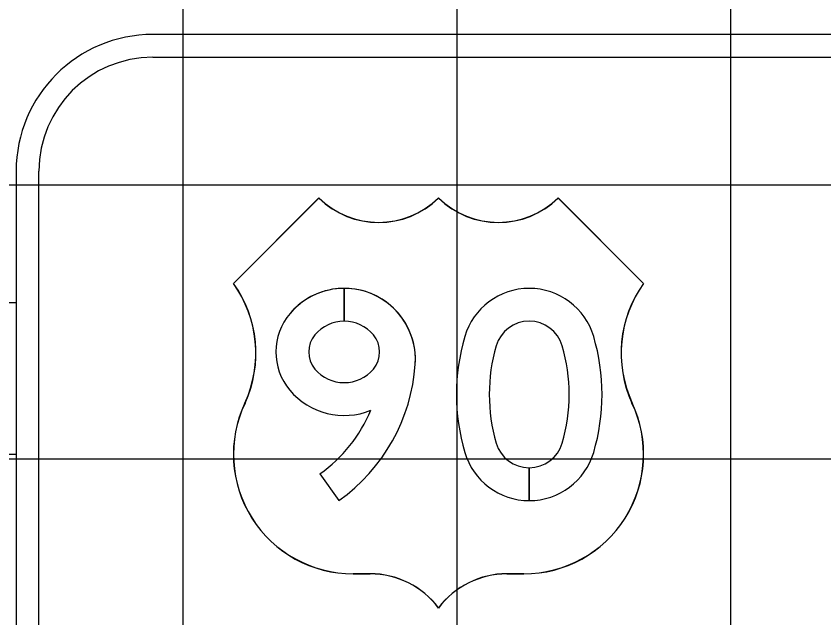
# Model space of a CAD drawing. Extents: x 2193008 to 2198143, y 1236112 to 1237864.
# Drawn here: x 2197035.49 to 2197041.39, y 1237291.03 to 1237295.42 of the extents above; entities that cross this region are included whole.
import ezdxf

# ---------------------------------------------------------------- set-up
doc = ezdxf.new("R2010")
doc.units = 0
for name, color, linetype in [('GSBWFILL', 7, 'Continuous'), ('GSCOLORFILL', 7, 'Continuous'), ('GSDIMS', 7, 'Continuous'), ('GSOUTLINE', 7, 'Continuous'), ('M-ROADS', 7, 'Continuous')]:
    doc.layers.add(name, color=color, linetype=linetype)

msp = doc.modelspace()

# ---------------------------------------------------------------- linework, layer by layer
at = {"layer": 'GSBWFILL'}
for p, q in [((2197037.8816, 1237293.196), (2197037.8816, 1237293.4358)), ((2197037.8817, 1237293.4358), (2197037.8817, 1237293.196)), ((2197037.8816, 1237293.196), (2197037.8816, 1237293.196)), ((2197037.7046, 1237292.0801), (2197037.8436, 1237291.8848)), ((2197039.2336, 1237292.1246), (2197039.2336, 1237291.8848)), ((2197039.2336, 1237291.8848), (2197039.2336, 1237292.1246))]:
    msp.add_line(p, q, dxfattribs=at)
for centre, major_axis, ratio, start_param, end_param in [((2197037.8823, 1237292.9162), (0, 0.5196), 0.999995, 0.001231, 0.86636), ((2197037.8823, 1237292.9162), (0, 0.5196), 0.999995, 4.64468, 6.284272), ((2197039.2336, 1237292.9448), (0, 0.491), 0.999998, 4.998666, 7.567705), ((2197037.8175, 1237292.9713), (0, 0.4346), 0.999995, 0.86636, 2.268543), ((2197037.8817, 1237292.9174), (0, 0.2786), 0.999995, 0.000269, 0.87305), ((2197037.8817, 1237292.9174), (0, 0.2786), 0.999995, 5.410135, 6.283185), ((2197039.2336, 1237292.9448), (0, 0.2512), 0.999998, 4.998666, 7.567705), ((2197037.8175, 1237292.9713), (0, 0.1948), 0.999995, 0.87305, 2.268543), ((2197037.9459, 1237292.9713), (0, 0.1948), 0.999995, 4.014643, 5.410135), ((2197040.2001, 1237292.6603), (0, 1.4985), 0.999998, 1.284519, 1.857073), ((2197038.267, 1237292.6603), (0, 1.4985), 0.999998, 4.426112, 4.998666), ((2197040.2001, 1237292.6603), (0, 1.2587), 0.999998, 1.284519, 1.857073), ((2197038.267, 1237292.6603), (0, 1.2587), 0.999998, 4.426112, 4.998666), ((2197037.8817, 1237293.0251), (0, 0.2786), 0.999995, 2.268543, 4.014643), ((2197037.0701, 1237292.9713), (0, 1.3337), 0.999995, 3.760338, 4.64468), ((2197037.8817, 1237293.0251), (0, 0.5184), 0.999995, 2.268543, 3.529077), ((2197037.0701, 1237292.9713), (0, 1.0939), 0.999995, 3.760338, 4.312274), ((2197039.2336, 1237292.3758), (0, 0.2512), 0.999998, 1.857073, 3.141593), ((2197039.2336, 1237292.3758), (0, 0.2512), 0.999998, 3.141891, 4.426112), ((2197039.2336, 1237292.3758), (0, 0.491), 0.999998, 1.857073, 3.141593), ((2197039.2336, 1237292.3758), (0, 0.491), 0.999998, 3.141745, 4.426112)]:
    msp.add_ellipse(centre, major_axis=major_axis, ratio=ratio, start_param=start_param, end_param=end_param, dxfattribs=at)
at = {"layer": 'GSCOLORFILL'}
for p, q in [((2197054.4665, 1237295.291), (2197036.4845, 1237295.291)), ((2197036.4845, 1237295.1245), (2197054.4665, 1237295.1245)), ((2197035.4855, 1237294.292), (2197035.4855, 1237286.2917)), ((2197035.652, 1237286.2917), (2197035.652, 1237294.292)), ((2197037.8816, 1237293.196), (2197037.8816, 1237293.4358)), ((2197037.8817, 1237293.4358), (2197037.8817, 1237293.196)), ((2197037.8816, 1237293.196), (2197037.8816, 1237293.196)), ((2197037.7046, 1237292.0801), (2197037.8436, 1237291.8848)), ((2197039.2336, 1237292.1246), (2197039.2336, 1237291.8848)), ((2197039.2336, 1237291.8848), (2197039.2336, 1237292.1246))]:
    msp.add_line(p, q, dxfattribs=at)
for points in [[(2197037.0724, 1237293.472), (2197037.6968, 1237294.0964)], [(2197037.6968, 1237294.095), (2197037.0737, 1237293.4719)], [(2197039.445, 1237294.0964), (2197040.0694, 1237293.472)], [(2197040.0681, 1237293.4719), (2197039.445, 1237294.095)], [(2197037.9465, 1237291.3501), (2197038.0714, 1237291.3501)], [(2197038.0714, 1237291.3491), (2197037.9465, 1237291.3491)], [(2197039.0704, 1237291.3501), (2197039.1953, 1237291.3501)], [(2197039.1953, 1237291.3491), (2197039.0704, 1237291.3491)], [(2197038.5709, 1237291.0994), (2197038.5709, 1237291.1011)], [(2197038.5709, 1237291.101), (2197038.5709, 1237291.0994)]]:
    msp.add_lwpolyline(points, dxfattribs=at)
for centre, radius, start, end in [((2197036.4845, 1237294.292), 0.999, 90, 180), ((2197036.4845, 1237294.292), 0.8325, 90, 180), ((2197038.1338, 1237294.5423), 0.6244, 225.573, 314.427), ((2197038.1338, 1237294.5423), 0.6254, 225.66248, 314.33848), ((2197039.0079, 1237294.5423), 0.6244, 225.573, 314.427), ((2197039.0079, 1237294.5423), 0.6254, 225.66152, 314.33752), ((2197036.3622, 1237292.9623), 0.8741, 335.35777, 35.66529), ((2197036.3622, 1237292.9623), 0.8751, 335.35735, 35.61044), ((2197040.7796, 1237292.9623), 0.8751, 144.38956, 204.64265), ((2197040.7796, 1237292.9623), 0.8741, 144.33471, 204.64223), ((2197037.9465, 1237292.2233), 0.8741, 154.62307, 270), ((2197037.9465, 1237292.2233), 0.8731, 154.62265, 270), ((2197039.1953, 1237292.2233), 0.8741, 270, 25.37693), ((2197039.1953, 1237292.2233), 0.8731, 270, 25.37735), ((2197038.0714, 1237290.7248), 0.6254, 36.99024, 90), ((2197038.0714, 1237290.7248), 0.6244, 36.8699, 90), ((2197039.0704, 1237290.7248), 0.6254, 90, 143.00215), ((2197039.0704, 1237290.7248), 0.6244, 90, 143.12246)]:
    msp.add_arc(centre, radius, start, end, dxfattribs=at)
for centre, major_axis, ratio, start_param, end_param in [((2197037.8823, 1237292.9162), (0, 0.5196), 0.999995, 0.001231, 0.86636), ((2197037.8823, 1237292.9162), (0, 0.5196), 0.999995, 4.64468, 6.284272), ((2197039.2336, 1237292.9448), (0, 0.491), 0.999998, 4.998666, 7.567705), ((2197037.8175, 1237292.9713), (0, 0.4346), 0.999995, 0.86636, 2.268543), ((2197037.8817, 1237292.9174), (0, 0.2786), 0.999995, 0.000269, 0.87305), ((2197037.8817, 1237292.9174), (0, 0.2786), 0.999995, 5.410135, 6.283185), ((2197039.2336, 1237292.9448), (0, 0.2512), 0.999998, 4.998666, 7.567705), ((2197037.8175, 1237292.9713), (0, 0.1948), 0.999995, 0.87305, 2.268543), ((2197037.9459, 1237292.9713), (0, 0.1948), 0.999995, 4.014643, 5.410135), ((2197040.2001, 1237292.6603), (0, 1.4985), 0.999998, 1.284519, 1.857073), ((2197038.267, 1237292.6603), (0, 1.4985), 0.999998, 4.426112, 4.998666), ((2197040.2001, 1237292.6603), (0, 1.2587), 0.999998, 1.284519, 1.857073), ((2197038.267, 1237292.6603), (0, 1.2587), 0.999998, 4.426112, 4.998666), ((2197037.8817, 1237293.0251), (0, 0.2786), 0.999995, 2.268543, 4.014643), ((2197037.0701, 1237292.9713), (0, 1.3337), 0.999995, 3.760338, 4.64468), ((2197037.8817, 1237293.0251), (0, 0.5184), 0.999995, 2.268543, 3.529077), ((2197037.0701, 1237292.9713), (0, 1.0939), 0.999995, 3.760338, 4.312274), ((2197039.2336, 1237292.3758), (0, 0.2512), 0.999998, 1.857073, 3.141593), ((2197039.2336, 1237292.3758), (0, 0.2512), 0.999998, 3.141891, 4.426112), ((2197039.2336, 1237292.3758), (0, 0.491), 0.999998, 1.857073, 3.141593), ((2197039.2336, 1237292.3758), (0, 0.491), 0.999998, 3.141745, 4.426112)]:
    msp.add_ellipse(centre, major_axis=major_axis, ratio=ratio, start_param=start_param, end_param=end_param, dxfattribs=at)
at = {"layer": 'GSDIMS'}
for p, q in [((2197025.245, 1237293.3335), (2197035.4855, 1237293.3335)), ((2197025.245, 1237292.2231), (2197035.4855, 1237292.2231))]:
    msp.add_line(p, q, dxfattribs=at)
at = {"layer": 'GSOUTLINE'}
msp.add_line((2197037.7046, 1237292.0801), (2197037.8436, 1237291.8848), dxfattribs=at)
for centre, major_axis, ratio, start_param, end_param in [((2197037.8823, 1237292.9162), (0, 0.5196), 0.999995, 4.64468, 7.149545), ((2197039.2336, 1237292.9448), (0, 0.491), 0.999998, 4.998666, 7.567705), ((2197037.8175, 1237292.9713), (0, 0.4346), 0.999995, 0.86636, 2.268543), ((2197037.8817, 1237292.9174), (0, 0.2786), 0.999995, 5.410135, 7.156235), ((2197039.2336, 1237292.9448), (0, 0.2512), 0.999998, 4.998666, 7.567705), ((2197037.8175, 1237292.9713), (0, 0.1948), 0.999995, 0.87305, 2.268543), ((2197037.9459, 1237292.9713), (0, 0.1948), 0.999995, 4.014643, 5.410135), ((2197040.2001, 1237292.6603), (0, 1.4985), 0.999998, 1.284519, 1.857073), ((2197038.267, 1237292.6603), (0, 1.4985), 0.999998, 4.426112, 4.998666), ((2197040.2001, 1237292.6603), (0, 1.2587), 0.999998, 1.284519, 1.857073), ((2197038.267, 1237292.6603), (0, 1.2587), 0.999998, 4.426112, 4.998666), ((2197037.8817, 1237293.0251), (0, 0.2786), 0.999995, 2.268543, 4.014643), ((2197037.0701, 1237292.9713), (0, 1.3337), 0.999995, 3.760338, 4.64468), ((2197037.8817, 1237293.0251), (0, 0.5184), 0.999995, 2.268543, 3.529077), ((2197037.0701, 1237292.9713), (0, 1.0939), 0.999995, 3.760338, 4.312274), ((2197039.2336, 1237292.3758), (0, 0.2512), 0.999998, 1.857073, 4.426112), ((2197039.2336, 1237292.3758), (0, 0.491), 0.999998, 1.857073, 4.426112)]:
    msp.add_ellipse(centre, major_axis=major_axis, ratio=ratio, start_param=start_param, end_param=end_param, dxfattribs=at)
at = {"layer": 'M-ROADS'}
for p, q in [((2197036.7065, 1237258.191), (2197036.7065, 1237318.191)), ((2197038.7065, 1237258.191), (2197038.7065, 1237318.191)), ((2197040.7065, 1237258.191), (2197040.7065, 1237318.191)), ((2197024.7065, 1237294.191), (2197154.7065, 1237294.191)), ((2197024.7065, 1237292.191), (2197154.7065, 1237292.191))]:
    msp.add_line(p, q, dxfattribs=at)

doc.saveas('drawing.dxf')
